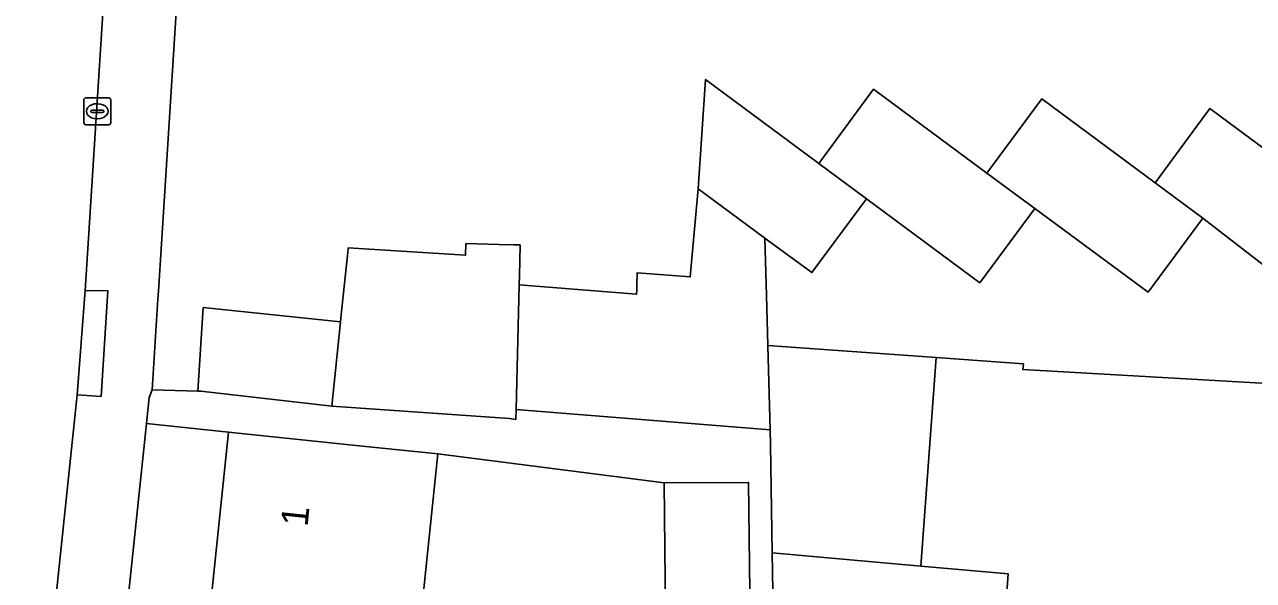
# Model space of a CAD drawing. Extents: x 163008 to 163854, y 382777 to 383982.
# Drawn here: x 163310.48 to 163356.1, y 383407.26 to 383427.88 of the extents above; entities that cross this region are included whole.
import ezdxf

# ---------------------------------------------------------------- set-up
doc = ezdxf.new("R2010")
doc.units = 0
for name, color, linetype in [('IMGEO_Erf', 7, 'Continuous'), ('IMGEO_Kolk', 7, 'Continuous'), ('IMGEO_Muur', 7, 'Continuous'), ('IMGEO_Pand', 7, 'Continuous'), ('IMGEO_Pand_nummerreeks', 7, 'Continuous'), ('IMGEO_Rijbaan_lokaal_open', 7, 'Continuous'), ('IMGEO_Voetpad_open', 7, 'Continuous')]:
    doc.layers.add(name, color=color, linetype=linetype)

msp = doc.modelspace()

# ---------------------------------------------------------------- linework, layer by layer
at = {"layer": 'IMGEO_Erf'}
for points in [[(163316.124, 383428.532), (163315.452, 383417.991), (163315.434, 383417.702), (163315.218, 383414.328), (163316.915, 383414.289), (163317.113, 383417.384), (163322.207, 383416.852), (163322.236, 383417.127), (163322.429, 383418.976), (163322.476, 383419.432), (163322.494, 383419.6), (163326.856, 383419.325), (163326.867, 383419.76), (163328.093, 383419.73), (163328.64, 383419.716), (163328.877, 383419.711), (163328.849, 383418.562), (163328.841, 383418.229), (163333.204, 383417.882), (163333.208, 383418.039), (163333.213, 383418.216), (163333.224, 383418.678), (163335.194, 383418.521), (163335.487, 383421.785), (163335.754, 383425.844), (163339.962, 383422.733), (163341.997, 383425.488), (163346.206, 383422.375), (163348.241, 383425.13), (163352.45, 383422.017), (163354.485, 383424.772), (163358.694, 383421.659)], [(163371.976, 383406.904), (163366.99, 383407.265), (163364.575, 383407.44), (163360.853, 383407.71), (163361.363, 383414.293), (163347.544, 383415.083), (163347.559, 383415.293), (163344.319, 383415.528), (163343.759, 383407.795), (163346.995, 383407.508), (163346.479, 383400.372)], [(163317.409, 383406.576), (163318.055, 383412.767), (163315.002, 383413.086), (163307.22, 383339.213)], [(163334.29, 383404.814), (163334.231, 383410.878), (163325.829, 383411.955), (163325.183, 383405.764)]]:
    msp.add_lwpolyline(points, dxfattribs=at)
at = {"layer": 'IMGEO_Kolk'}
for p, q in [((163312.755, 383425.168), (163313.607, 383425.168)), ((163312.68, 383424.242), (163312.68, 383425.094)), ((163312.982, 383424.711), (163313.38, 383424.711)), ((163313.168, 383424.948), (163313.193, 383424.948)), ((163313.681, 383425.094), (163313.681, 383424.242)), ((163312.939, 383424.662), (163312.939, 383424.674)), ((163313.377, 383424.625), (163312.979, 383424.625)), ((163313.191, 383424.388), (163313.166, 383424.388)), ((163313.423, 383424.674), (163313.423, 383424.662)), ((163313.607, 383424.168), (163312.755, 383424.168))]:
    msp.add_line(p, q, dxfattribs=at)
for points in [[(163312.755, 383425.168), (163313.607, 383425.168)], [(163312.68, 383424.242), (163312.68, 383425.094)], [(163313.681, 383425.094), (163313.681, 383424.242)], [(163313.607, 383424.168), (163312.755, 383424.168)]]:
    msp.add_lwpolyline(points, dxfattribs=at)
for centre, radius, start, end in [((163312.757, 383425.092), 0.0765, 91.552, 178.448), ((163312.757, 383425.092), 0.0765, 91.552, 178.448), ((163313.605, 383425.092), 0.0765, 1.552, 88.448), ((163313.605, 383425.092), 0.0765, 1.552, 88.448), ((163312.979, 383424.671), 0.0403, 85.8775, 175.7526), ((163313.384, 383424.673), 0.0386, 1.7309, 96.639), ((163312.757, 383424.244), 0.0765, 181.552, 268.448), ((163312.757, 383424.244), 0.0765, 181.552, 268.448), ((163312.976, 383424.661), 0.0366, 178.938, 274.7102), ((163313.38, 383424.668), 0.043, 264.8664, 352.4533), ((163313.605, 383424.244), 0.0765, 271.552, 358.448), ((163313.605, 383424.244), 0.0765, 271.552, 358.448)]:
    msp.add_arc(centre, radius, start, end, dxfattribs=at)
for centre, major_axis, ratio, start_param, end_param in [((163313.167, 383424.668), (-0.387, 0.002), 0.722429, 4.712389, 7.853982), ((163313.192, 383424.668), (-0.39, 0.002), 0.717154, 1.570796, 4.712389)]:
    msp.add_ellipse(centre, major_axis=major_axis, ratio=ratio, start_param=start_param, end_param=end_param, dxfattribs=at)
at = {"layer": 'IMGEO_Muur'}
for points in [[(163316.124, 383428.532), (163315.452, 383417.991)], [(163315.452, 383417.991), (163315.434, 383417.702)]]:
    msp.add_lwpolyline(points, dxfattribs=at)
at = {"layer": 'IMGEO_Pand'}
for points in [[(163339.962, 383422.733), (163335.754, 383425.844), (163335.487, 383421.785), (163337.958, 383419.96), (163338.057, 383419.887), (163339.713, 383418.683), (163341.739, 383421.421)], [(163346.206, 383422.375), (163341.997, 383425.488), (163339.962, 383422.733), (163341.739, 383421.421), (163345.942, 383418.306), (163347.982, 383421.063)], [(163354.226, 383420.705), (163352.45, 383422.017), (163348.241, 383425.13), (163346.206, 383422.375), (163347.982, 383421.063), (163352.196, 383417.962)], [(163358.694, 383421.659), (163354.485, 383424.772), (163352.45, 383422.017), (163354.226, 383420.705), (163358.365, 383417.503), (163360.47, 383420.347)], [(163338.07, 383415.98), (163338.018, 383417.834), (163337.958, 383419.96), (163335.487, 383421.785), (163335.194, 383418.521), (163333.224, 383418.678), (163333.213, 383418.216), (163333.208, 383418.039), (163333.204, 383417.882), (163328.841, 383418.229), (163328.728, 383413.602), (163338.158, 383412.853)], [(163328.841, 383418.229), (163328.849, 383418.562), (163328.877, 383419.711), (163328.64, 383419.716), (163328.093, 383419.73), (163326.867, 383419.76), (163326.856, 383419.325), (163322.494, 383419.6), (163322.476, 383419.432), (163322.429, 383418.976), (163322.236, 383417.127), (163322.207, 383416.852), (163321.882, 383413.729), (163328.482, 383413.264), (163328.719, 383413.234), (163328.728, 383413.602)], [(163322.207, 383416.852), (163317.113, 383417.384), (163316.915, 383414.289), (163317.023, 383414.287), (163321.882, 383413.729)], [(163344.319, 383415.528), (163338.07, 383415.98), (163338.158, 383412.853), (163338.168, 383412.305), (163338.238, 383408.285), (163343.759, 383407.795)], [(163317.409, 383406.576), (163325.183, 383405.764), (163325.829, 383411.955), (163323.028, 383412.248), (163318.055, 383412.767)], [(163334.29, 383404.814), (163334.671, 383404.774), (163337.429, 383404.795), (163337.361, 383410.896), (163334.231, 383410.878)], [(163346.995, 383407.508), (163343.759, 383407.795), (163338.238, 383408.285), (163338.363, 383401.105), (163346.479, 383400.372)]]:
    msp.add_lwpolyline(points, close=True, dxfattribs=at)
at = {"layer": 'IMGEO_Rijbaan_lokaal_open'}
msp.add_lwpolyline([(163312.736, 383418.024), (163313.813, 383434.926), (163308.875, 383435.24), (163307.85, 383419.423), (163307.263, 383412.38), (163305.156, 383391.761), (163310.031, 383391.258), (163312.438, 383414.147)], close=True, dxfattribs=at)
msp.add_lwpolyline([(163358.365, 383417.503), (163354.226, 383420.705), (163352.196, 383417.962), (163347.982, 383421.063), (163345.942, 383418.306), (163341.739, 383421.421), (163339.713, 383418.683), (163338.057, 383419.887), (163337.958, 383419.96), (163338.018, 383417.834), (163338.07, 383415.98), (163344.319, 383415.528), (163347.559, 383415.293), (163347.544, 383415.083), (163361.363, 383414.293)], dxfattribs=at)
at = {"layer": 'IMGEO_Voetpad_open'}
for points in [[(163315.002, 383413.086), (163315.104, 383414.05), (163315.218, 383414.328), (163315.434, 383417.702), (163315.452, 383417.991), (163316.124, 383428.532), (163316.29, 383431.549), (163317.124, 383444.147), (163314.409, 383444.32), (163313.982, 383437.591), (163313.813, 383434.926), (163312.736, 383418.024), (163313.567, 383418.008), (163313.321, 383414.09), (163312.438, 383414.147), (163310.031, 383391.258), (163309.75, 383388.592), (163308.166, 383373.531), (163305.903, 383350.922), (163305.634, 383348.236), (163304.759, 383339.49), (163307.22, 383339.213)], [(163312.736, 383418.024), (163312.438, 383414.147), (163313.321, 383414.09), (163313.567, 383418.008)]]:
    msp.add_lwpolyline(points, close=True, dxfattribs=at)
msp.add_lwpolyline([(163338.363, 383401.105), (163338.238, 383408.285), (163338.168, 383412.305), (163338.158, 383412.853), (163328.728, 383413.602), (163328.719, 383413.234), (163328.482, 383413.264), (163321.882, 383413.729), (163317.023, 383414.287), (163316.915, 383414.289), (163315.218, 383414.328), (163315.104, 383414.05), (163315.002, 383413.086), (163318.055, 383412.767), (163323.028, 383412.248), (163325.829, 383411.955), (163334.231, 383410.878), (163337.361, 383410.896), (163337.429, 383404.795)], dxfattribs=at)

# ---------------------------------------------------------------- texts
at = {"layer": 'IMGEO_Pand_nummerreeks'}
msp.add_text('1', height=1, rotation=84.0386, dxfattribs=at).set_placement((163320.984, 383409.233))

doc.saveas('drawing.dxf')
